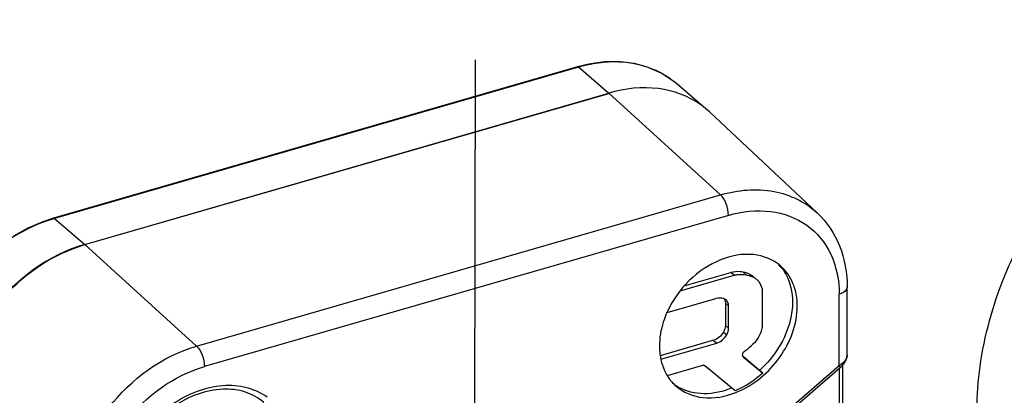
# Model space of a CAD drawing. Header units: millimetres. Extents: x 0 to 420, y 0 to 297.
# Tile 311 of 502: x 356.05 to 359.14, y 134.26 to 135.44. Entities that reach past the tile are written whole.
import ezdxf

# ---------------------------------------------------------------- set-up
doc = ezdxf.new("R2010")
doc.units = ezdxf.units.MM
doc.header["$LTSCALE"] = 23.1
doc.layers.get('0').update_dxf_attribs({"linetype": 'CONTINUOUS'})
doc.layers.add('COURBES', color=7, linetype='CONTINUOUS')

msp = doc.modelspace()

# ---------------------------------------------------------------- linework, layer by layer
at = {"color": 7, "linetype": 'CONTINUOUS'}
for p, q in [((357.7999, 135.2957), (356.1544, 134.8207)), ((357.8027, 135.2948), (356.1572, 134.8198)), ((357.8347, 135.3043), (357.7999, 135.2957)), ((357.8977, 135.2125), (357.8027, 135.2948)), ((357.8838, 135.3112), (357.8347, 135.3043)), ((357.9318, 135.3119), (357.8838, 135.3112)), ((357.9779, 135.3062), (357.9318, 135.3119)), ((358.0216, 135.2943), (357.9779, 135.3062)), ((358.0621, 135.2764), (358.0216, 135.2943)), ((358.0987, 135.2525), (358.0621, 135.2764)), ((358.1103, 135.2431), (358.0987, 135.2525)), ((358.1888, 135.1751), (358.1102, 135.2431)), ((358.1103, 135.2431), (358.1102, 135.2431)), ((356.2522, 134.7375), (357.8977, 135.2125)), ((356.2527, 134.7385), (357.8981, 135.2135)), ((358.2488, 134.8939), (357.8981, 135.2135)), ((358.5519, 134.8375), (358.2136, 135.1548)), ((356.6033, 134.4189), (358.2488, 134.8939)), ((356.1207, 134.8096), (356.0739, 134.7894)), ((356.1544, 134.8207), (356.1207, 134.8096)), ((356.1572, 134.8198), (356.2522, 134.7375)), ((358.2731, 134.8296), (356.6277, 134.3546)), ((356.0739, 134.7894), (356.028, 134.7641)), ((356.2527, 134.7385), (356.6033, 134.4189)), ((358.1348, 134.608), (358.2812, 134.65)), ((358.2912, 134.6413), (358.2812, 134.65)), ((358.3191, 134.6513), (358.3291, 134.6427)), ((358.1222, 134.5929), (358.2912, 134.6413)), ((358.3446, 134.642), (358.3521, 134.6354)), ((358.3788, 134.5991), (358.379, 134.4789)), ((358.646, 134.3913), (358.646, 134.6038)), ((358.0805, 134.5245), (358.2342, 134.5685)), ((358.2637, 134.5541), (358.2637, 134.484)), ((358.2637, 134.554), (358.2737, 134.5453)), ((358.621, 134.3569), (358.621, 134.5821)), ((358.2737, 134.4754), (358.2737, 134.5453)), ((358.2578, 134.463), (358.2678, 134.4543)), ((358.2737, 134.4754), (358.2637, 134.4841)), ((358.2265, 134.4371), (358.0591, 134.3888)), ((358.0613, 134.3778), (358.2364, 134.4284)), ((358.2264, 134.437), (358.2364, 134.4284)), ((358.3171, 134.3931), (358.3169, 134.3913)), ((358.3193, 134.3857), (358.381, 134.3339)), ((358.371, 134.3425), (358.3194, 134.3858)), ((358.6348, 134.3618), (358.6397, 134.3693)), ((358.6397, 134.3693), (358.6432, 134.3769)), ((358.6432, 134.3769), (358.6447, 134.3819)), ((358.6447, 134.3819), (358.6455, 134.3853)), ((358.6455, 134.3853), (358.6459, 134.3899)), ((358.6459, 134.3899), (358.646, 134.3912)), ((358.1917, 134.3582), (358.0813, 134.3261)), ((358.2943, 134.2787), (358.1988, 134.3571)), ((358.621, 134.3569), (358.3429, 134.1162)), ((358.6241, 134.3505), (358.346, 134.1097)), ((358.381, 134.3339), (358.371, 134.3425)), ((358.6224, 134.0405), (358.6224, 134.3491)), ((358.6241, 134.3505), (358.6286, 134.3548)), ((358.6286, 134.3548), (358.6348, 134.3618)), ((358.6324, 134.0386), (358.6324, 134.3591))]:
    msp.add_line(p, q, dxfattribs=at)
for centre, radius, start, end in [((357.9304, 135.0312), 0.2782, 62.5827, 66.2052), ((357.9336, 135.0372), 0.2714, 58.5896, 62.5822), ((357.9371, 135.043), 0.2646, 53.0699, 58.5896), ((357.9378, 135.0441), 0.2633, 49.1056, 53.0557), ((358.0323, 134.9614), 0.2651, 53.7836, 54.5755), ((358.0324, 134.9616), 0.2648, 46.84, 53.783), ((356.2832, 134.3833), 0.4543, 106.1022, 106.3918), ((358.3286, 134.5763), 0.1422, 40.2806, 45.1032), ((358.3224, 134.6011), 0.0465, 49.1956, 61.4972), ((358.3105, 134.552), 0.0925, 63.3505, 67.0892), ((358.3112, 134.5534), 0.0909, 61.4993, 63.3446), ((358.3324, 134.5924), 0.0465, 49.1956, 61.4972), ((358.3551, 134.4022), 0.3008, 155.9973, 156.981), ((358.3572, 134.4013), 0.3031, 155.2649, 155.9976), ((358.0662, 134.7391), 0.4238, 307.1954, 311.2602), ((358.2079, 134.4041), 0.1488, 211.4524, 211.8879), ((358.1877, 134.4136), 0.1426, 233.4597, 240.6892), ((358.1988, 134.5191), 0.2645, 291.5902, 292.0773)]:
    msp.add_arc(centre, radius, start, end, dxfattribs=at)
for points, knots in [([(359.2864, 133.6599), (359.2267, 133.7115), (359.1242, 133.8431), (359.0491, 134.089), (359.0524, 134.3639), (359.1313, 134.6462), (359.2788, 134.9155), (359.5448, 135.2234), (359.8156, 135.3889), (360.0065, 135.444)], [0, 0, 0, 0, 0.104397, 0.214712, 0.334327, 0.463302, 0.59899, 0.737101, 1, 1, 1, 1]), ([(357.8027, 135.2948), (357.8022, 135.2951), (357.8014, 135.2957), (357.8003, 135.2958), (357.7999, 135.2957)], [0, 0, 0, 0, 0.560544, 1, 1, 1, 1]), ([(358.0427, 135.2857), (358.0071, 135.3014), (357.9253, 135.3185), (357.8434, 135.3065), (357.8027, 135.2948)], [0, 0, 0, 0, 0.47802, 1, 1, 1, 1]), ([(358.1859, 135.1774), (358.1476, 135.2047), (358.0497, 135.2399), (357.9482, 135.228), (357.8981, 135.2135)], [0, 0, 0, 0, 0.474547, 1, 1, 1, 1]), ([(358.2488, 134.8939), (358.3026, 134.9095), (358.4129, 134.9205), (358.5152, 134.8719), (358.5519, 134.8375)], [0, 0, 0, 0, 0.52675, 1, 1, 1, 1]), ([(358.2731, 134.8296), (358.2731, 134.8419), (358.268, 134.865), (358.2569, 134.8866), (358.2488, 134.8939)], [0, 0, 0, 0, 0.529618, 1, 1, 1, 1]), ([(358.2731, 134.8296), (358.3159, 134.8419), (358.4028, 134.852), (358.5248, 134.8084), (358.6057, 134.7089), (358.621, 134.6249), (358.621, 134.5821)], [0, 0, 0, 0, 0.266867, 0.507861, 0.743947, 1, 1, 1, 1]), ([(358.5519, 134.8375), (358.5824, 134.8089), (358.6316, 134.7347), (358.646, 134.6478), (358.646, 134.6038)], [0, 0, 0, 0, 0.486873, 1, 1, 1, 1]), ([(356.155, 134.8191), (356.0432, 134.7862), (355.8453, 134.6406), (355.7509, 134.4114), (355.7502, 134.2976)], [0, 0, 0, 0, 0.505855, 1, 1, 1, 1]), ([(356.1544, 134.8207), (356.1548, 134.8208), (356.1559, 134.8207), (356.1568, 134.8201), (356.1572, 134.8198)], [0, 0, 0, 0, 0.439474, 1, 1, 1, 1]), ([(356.2527, 134.7385), (356.14, 134.706), (355.9404, 134.5597), (355.8456, 134.3285), (355.8456, 134.214)], [0, 0, 0, 0, 0.505913, 1, 1, 1, 1]), ([(355.9345, 134.4931), (355.9535, 134.5224), (356.0364, 134.6291), (356.156, 134.7097), (356.2522, 134.7375)], [0, 0, 0, 0, 0.258784, 1, 1, 1, 1]), ([(358.4368, 134.6707), (358.4136, 134.6908), (358.348, 134.7162), (358.2418, 134.6951), (358.1458, 134.63), (358.0986, 134.5643), (358.0819, 134.5281)], [0, 0, 0, 0, 0.212634, 0.453785, 0.723581, 1, 1, 1, 1]), ([(358.3191, 134.6513), (358.3161, 134.652), (358.3035, 134.6538), (358.2906, 134.6524), (358.2812, 134.65)], [0, 0, 0, 0, 0.239223, 1, 1, 1, 1]), ([(358.2912, 134.6413), (358.2944, 134.6422), (358.3069, 134.6447), (358.3199, 134.6446), (358.3291, 134.6427)], [0, 0, 0, 0, 0.262839, 1, 1, 1, 1]), ([(358.4896, 134.5442), (358.4896, 134.5686), (358.4817, 134.6161), (358.4538, 134.656), (358.4368, 134.6707)], [0, 0, 0, 0, 0.52004, 1, 1, 1, 1]), ([(358.4371, 134.6682), (358.4432, 134.661), (358.4658, 134.6283), (358.4746, 134.5873), (358.4746, 134.5572)], [0, 0, 0, 0, 0.239239, 1, 1, 1, 1]), ([(358.646, 134.6038), (358.646, 134.6016), (358.6425, 134.59), (358.6299, 134.5847), (358.621, 134.5821)], [0, 0, 0, 0, 0.193916, 1, 1, 1, 1]), ([(358.4746, 134.5572), (358.4746, 134.5382), (358.4641, 134.4575), (358.4169, 134.3838), (358.371, 134.3425)], [0, 0, 0, 0, 0.236069, 1, 1, 1, 1]), ([(358.2983, 134.274), (358.3525, 134.296), (358.4459, 134.3732), (358.4896, 134.4879), (358.4896, 134.5442)], [0, 0, 0, 0, 0.509929, 1, 1, 1, 1]), ([(358.0783, 134.5198), (358.0748, 134.5116), (358.0627, 134.4793), (358.0566, 134.4447), (358.0566, 134.4192)], [0, 0, 0, 0, 0.260547, 1, 1, 1, 1]), ([(358.379, 134.4789), (358.3782, 134.4736), (358.3724, 134.4515), (358.3586, 134.4318), (358.3457, 134.4205)], [0, 0, 0, 0, 0.240379, 1, 1, 1, 1]), ([(356.2122, 133.9149), (356.2122, 134.025), (356.3032, 134.2471), (356.4951, 134.3877), (356.6033, 134.4189)], [0, 0, 0, 0, 0.494087, 1, 1, 1, 1]), ([(356.6033, 134.4189), (356.6114, 134.4116), (356.6226, 134.39), (356.6277, 134.3669), (356.6277, 134.3546)], [0, 0, 0, 0, 0.470382, 1, 1, 1, 1]), ([(358.0566, 134.4192), (358.0566, 134.4107), (358.0585, 134.3786), (358.0686, 134.3467), (358.081, 134.3264)], [0, 0, 0, 0, 0.263514, 1, 1, 1, 1]), ([(358.6449, 134.3847), (358.645, 134.3842), (358.645, 134.3833), (358.6449, 134.3823), (358.6447, 134.3819)], [0, 0, 0, 0, 0.504053, 1, 1, 1, 1]), ([(356.2798, 133.9063), (356.2798, 134.0042), (356.3608, 134.2017), (356.5314, 134.3268), (356.6277, 134.3546)], [0, 0, 0, 0, 0.494087, 1, 1, 1, 1]), ([(358.1988, 134.3571), (358.198, 134.3578), (358.1959, 134.3593), (358.1933, 134.3582), (358.1924, 134.3574)], [0, 0, 0, 0, 0.461024, 1, 1, 1, 1]), ([(358.621, 134.3569), (358.6219, 134.3556), (358.6228, 134.3539), (358.6246, 134.351), (358.6241, 134.3505)], [0, 0, 0, 0, 0.692408, 1, 1, 1, 1]), ([(358.381, 134.3339), (358.3744, 134.328), (358.348, 134.3061), (358.3179, 134.2884), (358.2943, 134.2787)], [0, 0, 0, 0, 0.256285, 1, 1, 1, 1]), ([(356.8249, 134.2584), (356.8057, 134.2722), (356.7601, 134.293), (356.6827, 134.2982), (356.6018, 134.2791), (356.4966, 134.2233), (356.3922, 134.1115), (356.3526, 133.9935), (356.3507, 133.9359)], [0, 0, 0, 0, 0.105107, 0.217396, 0.339479, 0.470544, 0.743117, 1, 1, 1, 1]), ([(356.8141, 134.2422), (356.7975, 134.2566), (356.7561, 134.2793), (356.6829, 134.2876), (356.6045, 134.2712), (356.5008, 134.2179), (356.3982, 134.1083), (356.3606, 133.9916), (356.3606, 133.9354)], [0, 0, 0, 0, 0.10105, 0.210314, 0.331651, 0.464013, 0.741593, 1, 1, 1, 1]), ([(358.1095, 134.2928), (358.1325, 134.2728), (358.1975, 134.2473), (358.2641, 134.2604), (358.2962, 134.2731)], [0, 0, 0, 0, 0.468833, 1, 1, 1, 1]), ([(358.2843, 134.2874), (358.2565, 134.2759), (358.1994, 134.2627), (358.1413, 134.2762), (358.1179, 134.2893)], [0, 0, 0, 0, 0.528651, 1, 1, 1, 1])]:
    msp.add_open_spline(points, degree=3, knots=knots, dxfattribs=at)
for points in [[(358.3446, 134.642), (358.3366, 134.6463), (358.3279, 134.6494), (358.3191, 134.6513)], [(358.3291, 134.6427), (358.335, 134.6414), (358.3409, 134.6396), (358.3465, 134.6372)], [(358.3628, 134.6276), (358.371, 134.6205), (358.3767, 134.6098), (358.3788, 134.5991)], [(358.2583, 134.5682), (358.2507, 134.5706), (358.242, 134.5704), (358.2342, 134.5685)], [(358.2659, 134.564), (358.2637, 134.5659), (358.2611, 134.5674), (358.2583, 134.5682)], [(358.2603, 134.5675), (358.2617, 134.565), (358.2627, 134.5623), (358.2632, 134.5595)], [(358.2632, 134.5595), (358.2636, 134.5577), (358.2637, 134.5559), (358.2637, 134.5541)], [(358.2737, 134.5453), (358.2737, 134.552), (358.2711, 134.5596), (358.2659, 134.564)], [(358.2578, 134.463), (358.2512, 134.4512), (358.2395, 134.4409), (358.2265, 134.4371)], [(358.2637, 134.484), (358.2637, 134.4767), (358.2613, 134.4694), (358.2578, 134.463)], [(358.2678, 134.4543), (358.2713, 134.4607), (358.2737, 134.4681), (358.2737, 134.4754)], [(358.2364, 134.4284), (358.2494, 134.4322), (358.2611, 134.4425), (358.2678, 134.4543)], [(358.3224, 134.4015), (358.3198, 134.3995), (358.3177, 134.3964), (358.3171, 134.3931)], [(358.3169, 134.3913), (358.3169, 134.3895), (358.3178, 134.3867), (358.3196, 134.3867)], [(358.6402, 134.375), (358.6379, 134.3715), (358.6351, 134.3683), (358.632, 134.3655)], [(358.6449, 134.3847), (358.6439, 134.3812), (358.6422, 134.3779), (358.6402, 134.375)], [(358.646, 134.3912), (358.646, 134.389), (358.6455, 134.3868), (358.6449, 134.3847)], [(358.632, 134.3655), (358.6286, 134.3623), (358.6249, 134.3594), (358.621, 134.3569)], [(358.0816, 134.3255), (358.0892, 134.3133), (358.0986, 134.3021), (358.1095, 134.2928)]]:
    msp.add_open_spline(points, degree=3, dxfattribs=at)
at = {"layer": 'COURBES', "color": 4, "linetype": 'CONTINUOUS'}
msp.add_line((357.4775, 134.189), (357.4787, 135.3181), dxfattribs=at)

doc.saveas('drawing.dxf')
